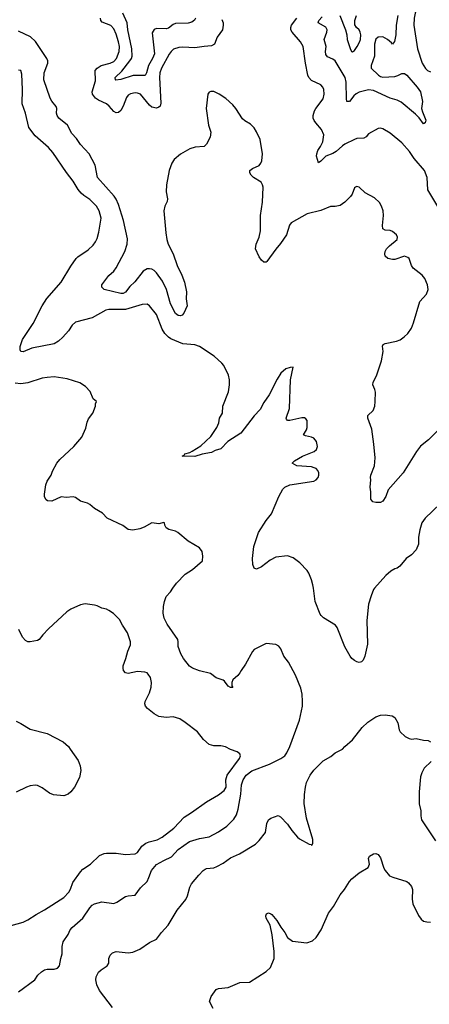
# Model space of a CAD drawing. Header units: inches. Extents: x 1603819 to 1745079, y 385938 to 533966.
# Tile 257 of 561: x 1701521 to 1704959, y 406506 to 414776. Entities that reach past the tile are written whole.
import ezdxf

# ---------------------------------------------------------------- set-up
doc = ezdxf.new("R2010")
doc.units = ezdxf.units.IN
doc.header["$MEASUREMENT"] = 0
doc.layers.add('B7400', color=7, linetype='Continuous')
doc.layers.add('B7401', color=7, linetype='Continuous')

msp = doc.modelspace()

# ---------------------------------------------------------------- linework, layer by layer
at = {"layer": 'B7400', "color": 5}
for points, elevation in [([(1701510, 406610.6), (1701649, 406710), (1701674, 406750), (1701702.5, 406777.5), (1701730, 406796), (1701750, 406801), (1701810, 406800.7), (1701839, 406810), (1701855.1, 406830), (1701865.1, 406890), (1701876.9, 406930), (1701878.4, 406990), (1701885.1, 407030), (1701927, 407093), (1701945.6, 407130), (1701961.6, 407150), (1702050, 407228.5), (1702110, 407316.3), (1702130, 407338), (1702150, 407350.5), (1702210, 407366.4), (1702310, 407353.7), (1702337.4, 407362.6), (1702410, 407410.4), (1702430, 407417), (1702490, 407422.4), (1702534.9, 407485.1), (1702590, 407538.4), (1702606.2, 407570), (1702626.6, 407630), (1702670, 407679), (1702730, 407714.2), (1702796.3, 407743.7), (1702850, 407806), (1702946.6, 407873.4), (1703030, 407897.8), (1703110, 407911.6), (1703190, 407954.9), (1703259.2, 408000.8), (1703318.5, 408061.5), (1703341.8, 408098.2), (1703355.3, 408144.7), (1703376.1, 408270), (1703382.9, 408350), (1703397.4, 408390), (1703422.8, 408430), (1703470, 408466.7), (1703618, 408522), (1703712.3, 408570), (1703746.3, 408593.7), (1703762.6, 408617.4), (1703789.7, 408670), (1703870, 408891.3), (1703894, 409010), (1703896.2, 409050), (1703892.3, 409110), (1703882, 409162), (1703837, 409270), (1703778.3, 409378.3), (1703739.3, 409430), (1703711.7, 409491.7), (1703695.1, 409515.1), (1703670, 409529.3), (1703590, 409537.2), (1703490, 409485.2), (1703474.8, 409470), (1703416.1, 409363.9), (1703378.8, 409310), (1703370, 409288.7), (1703353.2, 409266.8), (1703311.3, 409230), (1703302, 409210), (1703302, 409182), (1703310, 409168), (1703290, 409168), (1703270, 409178), (1703240.4, 409220.4), (1703228.9, 409228.9), (1703170, 409249), (1703123.2, 409283.2), (1703030, 409307.3), (1702970, 409329.4), (1702946.1, 409346.1), (1702896.9, 409410), (1702873.3, 409450), (1702852.3, 409510), (1702852, 409550), (1702847, 409570), (1702759.8, 409699.8), (1702733.7, 409750), (1702724.7, 409790), (1702728.2, 409848.2), (1702735.1, 409890), (1702749.8, 409930.2), (1702785.6, 409970), (1702807.1, 410000)], 360), ([(1704499.8, 410000), (1704491, 409990), (1704470, 409938), (1704450, 409866), (1704435.5, 409730), (1704439.3, 409530), (1704419.1, 409430), (1704404, 409396), (1704390, 409382), (1704370, 409377.2), (1704350, 409381.2), (1704330, 409392.7), (1704310, 409409.3), (1704295.1, 409430), (1704250, 409509), (1704186, 409670), (1704172.7, 409690), (1704072.5, 409752.5), (1704051.1, 409771.1), (1704043.7, 409783.7), (1704000.5, 409890), (1703986, 410000)], 340), ([(1701450, 407167.7), (1701550, 407197.1), (1701590, 407216.4), (1701659, 407261), (1701730, 407298.7), (1701890, 407402), (1701932.6, 407447.4), (1701947.1, 407472.9), (1701966.9, 407530), (1702030, 407617.8), (1702050, 407639.6), (1702115.8, 407684.2), (1702190, 407755.8), (1702228.5, 407771.5), (1702250, 407774.6), (1702330, 407774.9), (1702410, 407763.1), (1702490, 407768.5), (1702510, 407779.5), (1702547.3, 407832.7), (1702580.5, 407859.5), (1702608.6, 407871.4), (1702673.6, 407886.4), (1702717.4, 407910), (1702813.4, 407986.6), (1702901, 408079), (1702963.3, 408116.7), (1703090, 408207.4), (1703190, 408265.3), (1703237.3, 408302.7), (1703252.9, 408330), (1703251.7, 408390), (1703261.7, 408430), (1703365.4, 408570), (1703373.9, 408593.9), (1703369.6, 408610), (1703346.7, 408626.7), (1703290, 408646.9), (1703248.8, 408668.8), (1703210, 408676.1), (1703150, 408675.8), (1703110, 408688.9), (1703063.5, 408730), (1703013.2, 408793.2), (1702910, 408874), (1702864.2, 408904.2), (1702810, 408921.4), (1702750, 408915.5), (1702690, 408923.2), (1702650, 408946), (1702592.6, 408990), (1702578, 409010), (1702572.2, 409030), (1702573.7, 409050), (1702610, 409120.7), (1702625.1, 409170), (1702627.8, 409210), (1702619.6, 409250), (1702600.1, 409280.1), (1702590, 409289.6), (1702570, 409296.9), (1702510, 409302), (1702430, 409283.5), (1702409.2, 409289.2), (1702392.1, 409310), (1702388.2, 409330), (1702390.7, 409350), (1702412.8, 409410), (1702427.9, 409472.1), (1702450, 409526), (1702449.6, 409550), (1702425.3, 409625.3), (1702383.7, 409690), (1702358.6, 409738.6), (1702309.5, 409789.5), (1702270, 409814), (1702250, 409824), (1702210, 409834), (1702170, 409853.2), (1702150, 409857.2), (1702070, 409869.2), (1702030, 409861.2), (1701950, 409826), (1701916.7, 409803.3), (1701761.4, 409658.6), (1701714, 409610), (1701682.8, 409570), (1701670, 409562), (1701610, 409549.5), (1701590, 409549.6), (1701570, 409562), (1701545.1, 409590), (1701512.6, 409652.6)], 380), ([(1701490, 408883), (1701530, 408864.9), (1701610, 408815.5), (1701750, 408781.5), (1701884.4, 408710), (1701930, 408670.3), (1701945.7, 408650), (1702012.4, 408552.4), (1702029.2, 408510), (1702033.8, 408470), (1702022.2, 408410), (1701981.5, 408330), (1701950.2, 408290), (1701929, 408271), (1701890, 408255.6), (1701804.4, 408264.4), (1701770, 408278.6), (1701710, 408325), (1701670, 408343.2), (1701650, 408347.2), (1701610, 408342.2), (1701578, 408330), (1701490, 408288.7)], 380), ([(1702298.7, 406478.7), (1702190, 406622.7), (1702168.2, 406670), (1702158.9, 406710), (1702162.7, 406737.3), (1702183.5, 406776.5), (1702203.6, 406796.4), (1702254, 406830), (1702268, 406850), (1702268.7, 406890), (1702280.1, 406919.9), (1702300.7, 406939.3), (1702330, 406950.7), (1702430, 406939.1), (1702470, 406944.4), (1702530, 406968.5), (1702610, 407025.3), (1702668.4, 407051.6), (1702711.4, 407108.6), (1702767, 407170), (1702843.3, 407296.7), (1702915.2, 407384.8), (1702930, 407416), (1702948.4, 407490), (1702962, 407518), (1703023.7, 407590), (1703062, 407630), (1703078.8, 407641.2), (1703090, 407646.7), (1703150, 407651.7), (1703176.6, 407663.4), (1703230, 407691.8), (1703290, 407736.5), (1703366.6, 407770), (1703499.3, 407850), (1703530, 407880.7), (1703583.7, 407950), (1703594.2, 408025.8), (1703610, 408056), (1703628.7, 408070), (1703689.4, 408090.6), (1703710, 408080.7), (1703770, 408019.1), (1703804.5, 407964.5), (1703853.4, 407910), (1703870, 407895.5), (1703950, 407851), (1703966.8, 407846.8), (1703970, 407842), (1703975.3, 407844.7), (1703980.4, 407859.6), (1703980.9, 407890), (1703928.3, 408068.3), (1703908.5, 408191.5), (1703910.9, 408269.1), (1703919.2, 408330), (1703929.8, 408370), (1703959.8, 408430), (1703990, 408471.6), (1704068.5, 408551.5), (1704132.5, 408587.5), (1704170, 408618), (1704231.3, 408648.7), (1704249.4, 408670), (1704313.4, 408726.6), (1704395.1, 408830), (1704443.3, 408876.7), (1704510, 408919.3), (1704550, 408934), (1704590, 408936), (1704647.5, 408927.5), (1704670, 408916), (1704694, 408870), (1704707.3, 408810), (1704715.5, 408795.5), (1704755.9, 408755.9), (1704790, 408737.3), (1704810, 408734), (1704850, 408737.3), (1704910, 408724), (1704950, 408721), (1704970, 408711)], 340), ([(1704973.8, 408546.2), (1704917.6, 408490), (1704895.3, 408450), (1704884.4, 408415.6), (1704874.3, 408290), (1704873.4, 408190), (1704887.7, 408130), (1704888.2, 408090), (1704894.4, 408054.4), (1705010, 407879.1)], 340), ([(1703145.2, 406470), (1703114, 406530), (1703129, 406570), (1703170, 406631), (1703190, 406638.8), (1703270, 406646), (1703370, 406688.2), (1703450, 406690.7), (1703590, 406780.4), (1703626.3, 406813.7), (1703657.7, 406890), (1703658.3, 406950), (1703641.6, 407090), (1703623.7, 407170), (1703589.6, 407230), (1703587, 407250), (1703593.2, 407266.8), (1703610, 407273), (1703630, 407266.8), (1703638.8, 407258.8), (1703678.8, 407210), (1703712.7, 407152.7), (1703747.3, 407110), (1703768.1, 407068.1), (1703810, 407036), (1703930, 407022.8), (1703980.2, 407039.8), (1704010, 407066), (1704052, 407130), (1704114, 407270), (1704153.7, 407326.3), (1704210, 407425.5), (1704246.3, 407470), (1704290, 407536.3), (1704310, 407559.3), (1704370, 407610.6), (1704445.6, 407654.4), (1704457.6, 407682.4), (1704449.7, 407730), (1704457.6, 407750), (1704490, 407768.4), (1704511.6, 407771.6), (1704530, 407764), (1704550, 407737.3), (1704576.4, 407650), (1704589, 407629), (1704626.2, 407586.2), (1704652.8, 407572.8), (1704770, 407536.3), (1704785.8, 407525.8), (1704810, 407496), (1704818, 407470), (1704815.8, 407390), (1704820.4, 407350), (1704870, 407250.8), (1704890, 407220.7), (1704910, 407205.5), (1704938, 407198), (1704970, 407196.4)], 320)]:
    msp.add_lwpolyline(points, dxfattribs=dict(at, elevation=elevation))
at = {"layer": 'B7401', "color": 5}
for points, elevation in [([(1705028.4, 415031.6), (1704957, 415003), (1704923.6, 414976.4), (1704889.2, 414930), (1704839.7, 414830), (1704831, 414789), (1704830.2, 414730), (1704859.1, 414530), (1704899.4, 414410), (1704926.9, 414366.9), (1704945.5, 414350), (1704970, 414336.6)], 280), ([(1702996.3, 414790), (1702987, 414773), (1702964.9, 414755.1), (1702934.5, 414745.5), (1702830, 414744.4), (1702810, 414735), (1702770, 414705.6), (1702750, 414698.9), (1702670, 414701.3), (1702650, 414694), (1702633.4, 414666.6), (1702651.8, 414490), (1702636.8, 414450), (1702602.9, 414390), (1702585.9, 414330), (1702573, 414307), (1702472.7, 414307.3), (1702370, 414274.5), (1702327.9, 414267.9), (1702324, 414270), (1702323, 414290), (1702377.6, 414342.4), (1702446, 414430), (1702459.5, 414450), (1702465.6, 414470), (1702461.7, 414530), (1702429.9, 414690), (1702423.1, 414750), (1702387.5, 414830)], 260), ([(1703216.4, 414776.4), (1703228, 414750), (1703230.2, 414730), (1703222.7, 414690), (1703179.4, 414630), (1703157.3, 414570), (1703130, 414556.2), (1703070, 414551.7), (1702990, 414538.1), (1702890, 414545.4), (1702856.8, 414543.2), (1702812.2, 414527.8), (1702791.4, 414508.6), (1702774.4, 414485.6), (1702710.9, 414370), (1702695.9, 414330), (1702694.3, 414290), (1702705.4, 414074.6), (1702700.4, 414050), (1702690, 414040.5), (1702670, 414033.7), (1702630, 414042), (1702610, 414059.1), (1702534.7, 414150), (1702510, 414159.8), (1702490, 414160.3), (1702450, 414152.8), (1702430, 414141.3), (1702417.3, 414122.7), (1702390.2, 414050), (1702370, 414012.8), (1702350, 413995.6), (1702330, 413993.1), (1702310, 414004.7), (1702271.9, 414050), (1702248.3, 414068.3), (1702181.2, 414101.2), (1702157.5, 414117.5), (1702132.7, 414150), (1702129.7, 414169.7), (1702156.8, 414263.2), (1702154, 414350), (1702171, 414370), (1702204.4, 414390), (1702279.6, 414410), (1702310, 414425.7), (1702332.5, 414450), (1702357, 414510), (1702358, 414550), (1702350.5, 414590), (1702330, 414654.7), (1702310, 414699.7), (1702286, 414726), (1702214.3, 414754.3), (1702202.6, 414770), (1702200.4, 414790)], 280), ([(1705065.1, 413150), (1704946.6, 413346.6), (1704941, 413450), (1704918.5, 413510), (1704832.7, 413610), (1704794.2, 413670), (1704730, 413741), (1704630, 413822), (1704570, 413859.6), (1704550, 413864.5), (1704530, 413860.9), (1704450, 413815.8), (1704428.2, 413791.8), (1704410, 413779.7), (1704350, 413776.8), (1704330, 413770.8), (1704250, 413729), (1704230, 413717.5), (1704176.9, 413670), (1704150, 413652.1), (1704090, 413630.8), (1704050, 413586.6), (1704030, 413572.3), (1704013.4, 413630), (1704014, 413650), (1704022.5, 413677.5), (1704045.4, 413710), (1704065.1, 413750), (1704074, 413810), (1704053.1, 413853.1), (1704005.6, 413910), (1703994, 413930), (1703985.6, 413950), (1703983.6, 413970), (1703995.1, 414010), (1704006.3, 414030), (1704068.2, 414110), (1704076.3, 414150), (1704073.3, 414190), (1704066.6, 414210), (1704048.2, 414228.2), (1703970, 414266.4), (1703947.7, 414290), (1703939.8, 414310), (1703919.4, 414410), (1703900.4, 414550), (1703879.1, 414590), (1703807.4, 414670), (1703798, 414690), (1703795.6, 414710), (1703801.7, 414730), (1703847.8, 414790)], 280), ([(1704693.9, 414810), (1704681.9, 414730), (1704679.7, 414650), (1704668.5, 414591.5), (1704650, 414569.2), (1704641.7, 414581.7), (1704607.8, 414610), (1704569, 414631), (1704530, 414629.7), (1704510, 414613.3), (1704498.7, 414570), (1704498.3, 414470), (1704470.2, 414390), (1704471.1, 414370), (1704534.2, 414310), (1704550, 414298.7), (1704570, 414293.5), (1704670, 414299.7), (1704693.8, 414306.2), (1704730, 414324.6), (1704750, 414322.8), (1704770, 414309.1), (1704857.6, 414210), (1704884.4, 414170), (1704901.1, 414090), (1704894.4, 414030), (1704901.2, 414001.2), (1704930, 413931), (1704926, 413910), (1704910, 413902), (1704872.9, 413952.9), (1704843.7, 413983.7), (1704724.3, 414084.3), (1704690, 414101.1), (1704630, 414117.5), (1704490, 414182.2), (1704450, 414185.7), (1704370, 414166.3), (1704346, 414154), (1704324.7, 414135.3), (1704290, 414089.7), (1704268.3, 414088.3), (1704262.9, 414110), (1704260.2, 414250), (1704252.3, 414290), (1704170, 414429.8), (1704150, 414445), (1704104.2, 414464.2), (1704090, 414483.6), (1704086.6, 414510), (1704092.8, 414550), (1704077.8, 414610), (1704099.3, 414670), (1704101.4, 414690), (1704090, 414713.5), (1704026, 414750), (1704031.1, 414770), (1704059.4, 414800.6)], 260), ([(1704209.3, 414810), (1704256.5, 414690), (1704267.4, 414650), (1704269.6, 414610), (1704294.5, 414534.5), (1704307.6, 414507.6), (1704313.7, 414506.3), (1704330, 414517.2), (1704353.4, 414550), (1704373.7, 414586.3), (1704381.2, 414610), (1704383.2, 414650), (1704379, 414670), (1704370.2, 414690), (1704349, 414710), (1704334, 414734), (1704334.8, 414770), (1704348, 414812)], 240), ([(1705090, 411383.7), (1704952.4, 411247.6), (1704886.8, 411193.2), (1704852.4, 411150), (1704740.5, 410970), (1704614.2, 410825.8), (1704594, 410770), (1704570, 410732.7), (1704550, 410722), (1704510, 410721.2), (1704486, 410726), (1704469.2, 410750), (1704469.3, 410809.3), (1704462.7, 410850), (1704469.2, 410910), (1704464.5, 410930), (1704467.6, 410950), (1704498.7, 411030), (1704503.9, 411096.1), (1704493.7, 411210), (1704475.8, 411335.8), (1704442, 411430), (1704443.5, 411450), (1704486.9, 411493.1), (1704501, 411530), (1704505.8, 411570), (1704506.3, 411646.3), (1704501.3, 411670), (1704484.2, 411710), (1704488.8, 411730), (1704514.9, 411785.1), (1704557.2, 411910), (1704571.2, 411990), (1704565.6, 412034.4), (1704571.8, 412048.2), (1704590, 412055.8), (1704684, 412076), (1704713.4, 412086.6), (1704748.5, 412111.5), (1704779.1, 412140.9), (1704810, 412186), (1704827.7, 412230), (1704880.7, 412410), (1704936, 412470), (1704950.8, 412510), (1704944.1, 412550), (1704922.3, 412602.3), (1704899.7, 412630), (1704823.5, 412690), (1704810.8, 412710), (1704789.8, 412769.8), (1704779.1, 412779.1), (1704750, 412788.9), (1704670, 412762.7), (1704650, 412760.5), (1704610, 412769.6), (1704589.6, 412790), (1704586.6, 412810), (1704589.7, 412829.7), (1704599.7, 412850), (1704623.9, 412876.1), (1704690, 412928.9), (1704692.1, 412950), (1704683, 412970), (1704650, 412997.7), (1704630, 413005.1), (1704588.5, 413008.5), (1704570, 413019.3), (1704565.9, 413045.9), (1704573.8, 413130), (1704570.7, 413170), (1704558.8, 413210), (1704540.9, 413240.9), (1704499.5, 413279.5), (1704421.6, 413321.6), (1704370, 413369.6), (1704350, 413374.5), (1704341, 413370), (1704330, 413362.7), (1704311.5, 413310), (1704296.5, 413290), (1704250, 413243.1), (1704210, 413216.4), (1704170, 413207.4), (1704130, 413207.4), (1704050, 413174.4), (1703934.4, 413145.6), (1703798.9, 413070), (1703785, 413050), (1703759.6, 412970), (1703710, 412895.1), (1703670, 412849.7), (1703596, 412744), (1703590, 412738), (1703570, 412739.5), (1703550, 412756.9), (1703530, 412784.7), (1703501.2, 412850), (1703506.2, 412890), (1703529.8, 412950), (1703542.5, 413002.5), (1703542.2, 413130), (1703557.8, 413242.2), (1703564.2, 413370), (1703559.7, 413390), (1703546.6, 413410), (1703484.7, 413450), (1703463.1, 413470), (1703452.1, 413490), (1703454, 413510), (1703474.5, 413525.5), (1703529.9, 413550.1), (1703546.2, 413570), (1703554, 413590), (1703560.3, 413650), (1703539.3, 413770), (1703510, 413835.1), (1703490, 413867), (1703458.6, 413898.6), (1703410, 413925.6), (1703390, 413942.9), (1703335.4, 414030), (1703310, 414062), (1703250, 414113.7), (1703196.2, 414150), (1703150, 414173.3), (1703125.9, 414174.1), (1703110, 414167), (1703101.5, 414150), (1703086.2, 414030), (1703104.7, 413890), (1703126.5, 413830), (1703121, 413790), (1703090, 413729.7), (1703070, 413710.9), (1702994.1, 413705.9), (1702948.1, 413691.9), (1702870, 413646), (1702818.3, 413601.7), (1702797.6, 413570), (1702774.4, 413510), (1702751.8, 413390), (1702750.2, 413330.2), (1702760.3, 413270), (1702759, 413250), (1702740.3, 413210), (1702731.6, 413170), (1702746.7, 412986.7), (1702755.5, 412930), (1702768, 412890), (1702810.2, 412810), (1702844, 412710), (1702883.2, 412630), (1702905.5, 412570), (1702922.3, 412490), (1702917.8, 412430), (1702926.7, 412373.3), (1702898.8, 412310), (1702884.9, 412295.1), (1702870, 412289.4), (1702850, 412292), (1702830, 412307.3), (1702787.9, 412390), (1702753.6, 412510), (1702720.3, 412580.3), (1702670, 412650.8), (1702650, 412668.8), (1702630, 412679.3), (1702610, 412684.2), (1702590, 412682.2), (1702557.3, 412662.7), (1702487.1, 412572.9), (1702445, 412535), (1702410, 412488.4), (1702390, 412476.4), (1702370, 412476), (1702229.4, 412510), (1702209.4, 412530), (1702209.5, 412550), (1702270, 412627), (1702310, 412664), (1702330, 412690.3), (1702403.6, 412830), (1702424.1, 412890), (1702424.9, 412935.1), (1702392.2, 413090), (1702350, 413222.9), (1702330, 413267.8), (1702313, 413293), (1702174.5, 413450), (1702154.1, 413554.1), (1702103.9, 413650), (1702030, 413728.5), (1701997.7, 413777.7), (1701959.7, 413819.7), (1701921.5, 413890), (1701849.9, 413949.9), (1701834.5, 413970), (1701829.8, 413990), (1701832.8, 414030), (1701827.2, 414047.2), (1701791.4, 414091.4), (1701777.4, 414117.4), (1701723.1, 414270), (1701726, 414330), (1701756.4, 414410), (1701756.8, 414430), (1701749.7, 414450), (1701652.9, 414592.9), (1701612, 414632), (1701510, 414679.8)], 320), ([(1703986, 410000), (1703982, 410030), (1703971.5, 410071.5), (1703947.5, 410127.5), (1703932.7, 410150), (1703873.8, 410213.8), (1703817.2, 410257.2), (1703770, 410272.3), (1703670, 410260.9), (1703623.4, 410236.6), (1703550, 410179.5), (1703510, 410161.2), (1703490, 410169), (1703478.7, 410198.7), (1703475.1, 410250), (1703485.1, 410350), (1703524.2, 410470), (1703589.6, 410570), (1703633.6, 410626.4), (1703696.3, 410770), (1703728.4, 410831.6), (1703746.6, 410850), (1703789.8, 410870.2), (1703990, 410900.8), (1704010, 410910.2), (1704025.4, 410930), (1704031.1, 410950), (1704031.1, 410970), (1704023.7, 410990), (1704010, 411005), (1703993, 411013), (1703970, 411018.9), (1703848, 411030), (1703808, 411050), (1703828.7, 411070), (1703894, 411110), (1703992.1, 411147.9), (1704013.2, 411166.8), (1704019.8, 411190), (1704012, 411232), (1703990, 411260.5), (1703970, 411269.7), (1703919.3, 411279.3), (1703904, 411290), (1703929.5, 411330), (1703934.5, 411350), (1703934.5, 411410), (1703923.6, 411423.6), (1703911, 411431), (1703890, 411431), (1703789.6, 411409.6), (1703768, 411410), (1703760.1, 411420.1), (1703758, 411430), (1703785.1, 411510), (1703794.7, 411750), (1703816.4, 411856.4), (1703790, 411855.3), (1703755.3, 411844.7), (1703714, 411806), (1703682.5, 411757.5), (1703613.8, 411626.2), (1703570, 411560.9), (1703538.2, 411501.8), (1703490, 411449.3), (1703377.8, 411302.2), (1703267.7, 411232.3), (1703210, 411171.8), (1703163, 411157), (1703130, 411139.6), (1703053.2, 411126.8), (1702990, 411107), (1702886, 411110), (1702902, 411118), (1702906, 411130), (1702950, 411141), (1702969.6, 411150.4), (1703042.7, 411197.3), (1703124.4, 411275.6), (1703176.2, 411350), (1703192.7, 411390), (1703199, 411430), (1703222.7, 411470), (1703227.3, 411530), (1703274, 411650), (1703280.7, 411710), (1703280.7, 411750), (1703274, 411790), (1703235.1, 411870), (1703218, 411890), (1703152, 411950), (1703030, 412029.7), (1702990, 412043.9), (1702890, 412054.7), (1702790, 412095.3), (1702769.1, 412109.1), (1702740, 412140), (1702716.2, 412176.2), (1702670, 412298.4), (1702610, 412371.8), (1702590, 412385.1), (1702550, 412384.7), (1702410, 412341.9), (1702270, 412342.2), (1702243.6, 412336.4), (1702127.7, 412272.3), (1701990, 412234.3), (1701962, 412210), (1701930, 412163.7), (1701884.2, 412110), (1701845.3, 412074.7), (1701810, 412052.9), (1701623, 412017), (1701550, 411986.3), (1701529.6, 411989.6), (1701523.5, 412003.5), (1701526, 412030), (1701545.1, 412090), (1701635, 412225), (1701708.4, 412371.6), (1701747.3, 412432.7), (1701868.4, 412570), (1701950, 412706), (1701995.6, 412770), (1702010, 412784.4), (1702096.6, 412843.4), (1702138, 412882), (1702157, 412910), (1702170, 412938), (1702184.2, 412990), (1702204.7, 413110), (1702188.3, 413170), (1702166.3, 413210), (1702110, 413266), (1702058.2, 413298.2), (1702037.8, 413317.8), (1702010.7, 413350.7), (1701970, 413420.9), (1701912.5, 413492.5), (1701800.1, 413660.1), (1701761.7, 413701.7), (1701650, 413800.9), (1701598.7, 413870), (1701569.7, 413989.7), (1701541.3, 414070), (1701543.5, 414190), (1701537.7, 414317.7), (1701530, 414348.7), (1701510, 414353.2)], 340), ([(1702807.1, 410000), (1702837.5, 410042.5), (1702910, 410119.1), (1702970, 410159.1), (1703054, 410230), (1703058, 410270), (1703052.6, 410310), (1703030, 410340.7), (1702936, 410396), (1702848, 410470), (1702830, 410479), (1702773.6, 410493.6), (1702750, 410508.7), (1702739, 410530), (1702735.3, 410550), (1702730, 410554), (1702690, 410542.7), (1702630, 410548.7), (1702566.4, 410513.6), (1702530, 410499), (1702470, 410489.2), (1702432.5, 410492.5), (1702387.9, 410527.9), (1702256, 410590), (1702215.1, 410630), (1702149.6, 410669.6), (1702110, 410703.7), (1702090, 410714.5), (1702030, 410732.7), (1701990, 410762.7), (1701970, 410769.3), (1701910, 410764), (1701870, 410769), (1701790, 410732.3), (1701755.5, 410735.5), (1701742.9, 410742.9), (1701730, 410768), (1701727.8, 410790), (1701739.7, 410870), (1701750, 410900.7), (1701786, 410950), (1701795.5, 410984.5), (1701833.2, 411050), (1701858.9, 411081.1), (1701975.3, 411190), (1702042, 411270), (1702075.5, 411344.5), (1702086, 411394), (1702098, 411422), (1702134, 411470), (1702158, 411530), (1702158, 411550), (1702166, 411570), (1702138, 411590), (1702113.6, 411653.6), (1702073.6, 411693.6), (1702024.7, 411724.7), (1701920.2, 411760.2), (1701810, 411775.1), (1701750, 411771.8), (1701710, 411765.1), (1701590, 411725.1), (1701530, 411717.6), (1701483.4, 411723.4)], 360), ([(1705050, 410708.7), (1704924, 410590), (1704898, 410550), (1704879.1, 410490), (1704867.7, 410430), (1704867.3, 410370), (1704850, 410322), (1704810, 410282), (1704764.7, 410250), (1704712.8, 410187.2), (1704690.4, 410169.6), (1704670, 410162.7), (1704637.5, 410142.5), (1704593.4, 410106.6), (1704499.8, 410000)], 340)]:
    msp.add_lwpolyline(points, dxfattribs=dict(at, elevation=elevation))

doc.saveas('drawing.dxf')
